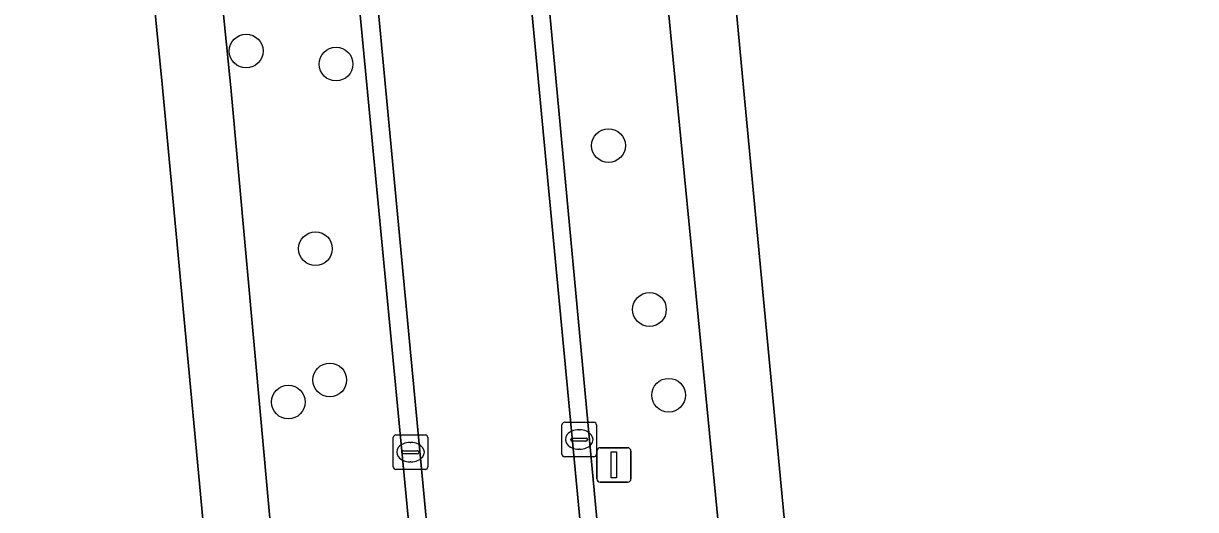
# Model space of a CAD drawing. Extents: x 162661 to 163484, y 380247 to 381230.
# Drawn here: x 163114.6 to 163148.58, y 380487.78 to 380501.86 of the extents above; entities that cross this region are included whole.
import ezdxf

# ---------------------------------------------------------------- set-up
doc = ezdxf.new("R2010")
doc.units = 0
for name, color, linetype in [('IMGEO_Boom', 7, 'Continuous'), ('IMGEO_Erf', 7, 'Continuous'), ('IMGEO_Groenvoorziening', 7, 'Continuous'), ('IMGEO_Kolk', 7, 'Continuous'), ('IMGEO_Lichtmast', 7, 'Continuous'), ('IMGEO_Rijbaan_lokaal_gesloten', 7, 'Continuous'), ('IMGEO_Rijbaan_lokaal_open', 7, 'Continuous'), ('IMGEO_Voetpad_open', 7, 'Continuous')]:
    doc.layers.add(name, color=color, linetype=linetype)

msp = doc.modelspace()

# ---------------------------------------------------------------- linework, layer by layer
at = {"layer": 'IMGEO_Boom'}
for centre in [(163121.056, 380501.06), (163123.662, 380500.682), (163131.561, 380498.319), (163123.064, 380495.333), (163132.749, 380493.571), (163123.479, 380491.529), (163133.304, 380491.088), (163122.278, 380490.89)]:
    msp.add_circle(centre, 0.489, dxfattribs=at)
at = {"layer": 'IMGEO_Erf'}
for points in [[(163118.63, 380500), (163117.111, 380515.36), (163116.633, 380519.83), (163113.341, 380519.572), (163077.925, 380516.403), (163076.715, 380524.487), (163046.661, 380521.315), (163048.191, 380500), (163051.286, 380456.864), (163068.185, 380458.61), (163067.852, 380461.575), (163082.32, 380468.935), (163117.508, 380474.084), (163120.943, 380474.451), (163120.425, 380480.773)], [(163142.407, 380477.326), (163196.645, 380486), (163201.591, 380486.796), (163200.478, 380500), (163198.307, 380523.165), (163192.664, 380523.313), (163138.808, 380521.68), (163136.421, 380521.56), (163133.445, 380521.243), (163133.933, 380516.599), (163135.473, 380500), (163137.5, 380478.639), (163137.704, 380476.825)]]:
    msp.add_lwpolyline(points, close=True, dxfattribs=at)
at = {"layer": 'IMGEO_Groenvoorziening'}
for points in [[(163133.51, 380500), (163131.595, 380519.953), (163131.482, 380521.141), (163129.356, 380520.907), (163129.501, 380519.545), (163128.255, 380519.377), (163132.145, 380477.643), (163132.269, 380476.314), (163133.192, 380476.412), (163133.533, 380476.433), (163135.725, 380476.637), (163135.598, 380478.58)], [(163122.745, 380518.996), (163122.656, 380520.415), (163121.723, 380520.322), (163121.438, 380520.3), (163118.465, 380520.066), (163119.164, 380514.397), (163120.613, 380500), (163122.379, 380480.485), (163122.809, 380474.619), (163125.63, 380474.905), (163126.02, 380474.933), (163126.963, 380475.043), (163126.812, 380476.425)]]:
    msp.add_lwpolyline(points, close=True, dxfattribs=at)
at = {"layer": 'IMGEO_Kolk'}
for p, q in [((163130.211, 380489.378), (163130.211, 380490.23)), ((163130.286, 380490.304), (163131.138, 380490.304)), ((163131.212, 380490.23), (163131.212, 380489.378)), ((163125.321, 380489.011), (163125.321, 380489.863)), ((163125.396, 380489.937), (163126.248, 380489.937)), ((163126.322, 380489.863), (163126.322, 380489.011)), ((163130.47, 380489.798), (163130.47, 380489.81)), ((163130.513, 380489.847), (163130.911, 380489.847)), ((163130.699, 380490.084), (163130.724, 380490.084)), ((163130.954, 380489.81), (163130.954, 380489.798)), ((163125.58, 380489.431), (163125.58, 380489.443)), ((163125.623, 380489.48), (163126.021, 380489.48)), ((163125.809, 380489.717), (163125.834, 380489.717)), ((163126.064, 380489.443), (163126.064, 380489.431)), ((163130.908, 380489.761), (163130.51, 380489.761)), ((163130.722, 380489.524), (163130.697, 380489.524)), ((163126.018, 380489.394), (163125.62, 380489.394)), ((163125.832, 380489.157), (163125.807, 380489.157)), ((163131.138, 380489.304), (163130.286, 380489.304)), ((163126.248, 380488.937), (163125.396, 380488.937))]:
    msp.add_line(p, q, dxfattribs=at)
for points in [[(163130.211, 380489.378), (163130.211, 380490.23)], [(163130.286, 380490.304), (163131.138, 380490.304)], [(163131.212, 380490.23), (163131.212, 380489.378)], [(163125.321, 380489.011), (163125.321, 380489.863)], [(163125.396, 380489.937), (163126.248, 380489.937)], [(163126.322, 380489.863), (163126.322, 380489.011)], [(163131.138, 380489.304), (163130.286, 380489.304)], [(163126.248, 380488.937), (163125.396, 380488.937)]]:
    msp.add_lwpolyline(points, dxfattribs=at)
for centre, radius, start, end in [((163130.288, 380490.228), 0.0765, 91.552, 178.448), ((163130.288, 380490.228), 0.0765, 91.552, 178.448), ((163131.136, 380490.228), 0.0765, 1.552, 88.448), ((163131.136, 380490.228), 0.0765, 1.552, 88.448), ((163125.398, 380489.861), 0.0765, 91.552, 178.448), ((163125.398, 380489.861), 0.0765, 91.552, 178.448), ((163126.246, 380489.861), 0.0765, 1.552, 88.448), ((163126.246, 380489.861), 0.0765, 1.552, 88.448), ((163130.51, 380489.807), 0.0403, 85.8775, 175.7526), ((163130.507, 380489.797), 0.0366, 178.938, 274.7102), ((163130.911, 380489.804), 0.043, 264.8664, 352.4533), ((163130.915, 380489.809), 0.0386, 1.7309, 96.639), ((163125.62, 380489.44), 0.0403, 85.8775, 175.7526), ((163125.617, 380489.43), 0.0366, 178.938, 274.7102), ((163126.021, 380489.437), 0.043, 264.8664, 352.4533), ((163126.025, 380489.442), 0.0386, 1.7309, 96.639), ((163130.288, 380489.38), 0.0765, 181.552, 268.448), ((163130.288, 380489.38), 0.0765, 181.552, 268.448), ((163131.136, 380489.38), 0.0765, 271.552, 358.448), ((163131.136, 380489.38), 0.0765, 271.552, 358.448), ((163125.398, 380489.013), 0.0765, 181.552, 268.448), ((163125.398, 380489.013), 0.0765, 181.552, 268.448), ((163126.246, 380489.013), 0.0765, 271.552, 358.448), ((163126.246, 380489.013), 0.0765, 271.552, 358.448)]:
    msp.add_arc(centre, radius, start, end, dxfattribs=at)
for centre, major_axis, ratio, start_param, end_param in [((163130.698, 380489.804), (-0.387, 0.002), 0.722429, 4.712389, 7.853982), ((163130.723, 380489.804), (-0.39, 0.002), 0.717154, 1.570796, 4.712389), ((163125.808, 380489.437), (-0.387, 0.002), 0.722429, 4.712389, 7.853982), ((163125.833, 380489.437), (-0.39, 0.002), 0.717154, 1.570796, 4.712389)]:
    msp.add_ellipse(centre, major_axis=major_axis, ratio=ratio, start_param=start_param, end_param=end_param, dxfattribs=at)
at = {"layer": 'IMGEO_Lichtmast'}
for p, q in [((163131.222, 380488.668), (163131.222, 380489.468)), ((163131.222, 380489.468), (163131.222, 380488.668)), ((163131.322, 380489.568), (163132.112, 380489.568)), ((163132.112, 380489.568), (163131.322, 380489.568)), ((163132.212, 380489.468), (163132.212, 380488.668)), ((163132.212, 380488.668), (163132.212, 380489.468)), ((163132.112, 380488.568), (163131.322, 380488.568)), ((163131.322, 380488.568), (163132.112, 380488.568))]:
    msp.add_line(p, q, dxfattribs=at)
msp.add_lwpolyline([(163131.642, 380489.443), (163131.792, 380489.443), (163131.792, 380488.693), (163131.642, 380488.693), (163131.642, 380489.443)], dxfattribs=at)
for centre, start, end in [((163131.322, 380489.468), 90, 180), ((163131.322, 380489.468), 90, 180), ((163132.112, 380489.468), 0, 90), ((163132.112, 380489.468), 360, 90), ((163131.322, 380488.668), 180, 270), ((163131.322, 380488.668), 180, 270), ((163132.112, 380488.668), 270, 0), ((163132.112, 380488.668), 270, 0)]:
    msp.add_arc(centre, 0.1, start, end, dxfattribs=at)
at = {"layer": 'IMGEO_Rijbaan_lokaal_gesloten'}
for points in [[(163115.266, 380631.188), (163112.623, 380630.934), (163115.178, 380604.321), (163119.159, 380562.859), (163123.634, 380515.495), (163127.457, 380475.027), (163128.535, 380462.939), (163130.094, 380442.435), (163131.714, 380441.004)], [(163134.009, 380429.495), (163135.387, 380431.171), (163134.334, 380445.392), (163131.43, 380480.159), (163128.125, 380515.07), (163123.524, 380563.677)]]:
    msp.add_lwpolyline(points, dxfattribs=at)
at = {"layer": 'IMGEO_Rijbaan_lokaal_open'}
for points in [[(163117.274, 380629.188), (163123.524, 380563.677), (163128.125, 380515.07), (163131.43, 380480.159), (163134.334, 380445.392), (163135.387, 380431.171)], [(163135.779, 380432.484), (163134.109, 380454.512), (163133.966, 380455.91), (163133.761, 380459.516), (163132.577, 380472.694), (163132.269, 380476.314), (163132.145, 380477.643), (163128.255, 380519.377), (163128.05, 380520.776), (163127.711, 380524.427), (163126.527, 380537.391), (163126.18, 380540.991), (163126.056, 380542.381), (163121.91, 380585.617), (163121.722, 380587.592), (163118.555, 380620.891), (163118.209, 380624.528), (163117.881, 380627.983)], [(163119.159, 380562.859), (163115.178, 380604.321), (163114.616, 380604.267), (163114.948, 380600.812), (163116.125, 380588.535), (163116.457, 380585.073), (163116.594, 380583.646), (163118.648, 380562.791), (163120.693, 380541.2), (163120.812, 380539.9), (163121.174, 380536.166), (163122.304, 380524.006), (163122.656, 380520.415), (163122.745, 380518.996), (163126.812, 380476.425), (163126.963, 380475.043), (163127.303, 380471.425), (163128.296, 380459.266), (163128.599, 380455.668), (163128.717, 380454.219), (163129.483, 380443.709)], [(163130.094, 380442.435), (163128.535, 380462.939), (163127.457, 380475.027), (163123.634, 380515.495), (163119.159, 380562.859)]]:
    msp.add_lwpolyline(points, dxfattribs=at)
at = {"layer": 'IMGEO_Voetpad_open'}
for points in [[(163133.933, 380516.599), (163133.445, 380521.243), (163132.609, 380521.2), (163131.482, 380521.141), (163131.595, 380519.953), (163133.51, 380500), (163135.598, 380478.58), (163135.725, 380476.637), (163137.704, 380476.825), (163137.5, 380478.639), (163135.473, 380500)], [(163120.613, 380500), (163119.164, 380514.397), (163118.465, 380520.066), (163116.633, 380519.83), (163117.111, 380515.36), (163118.63, 380500), (163120.425, 380480.773), (163120.943, 380474.451), (163122.809, 380474.619), (163122.379, 380480.485)]]:
    msp.add_lwpolyline(points, close=True, dxfattribs=at)

doc.saveas('drawing.dxf')
